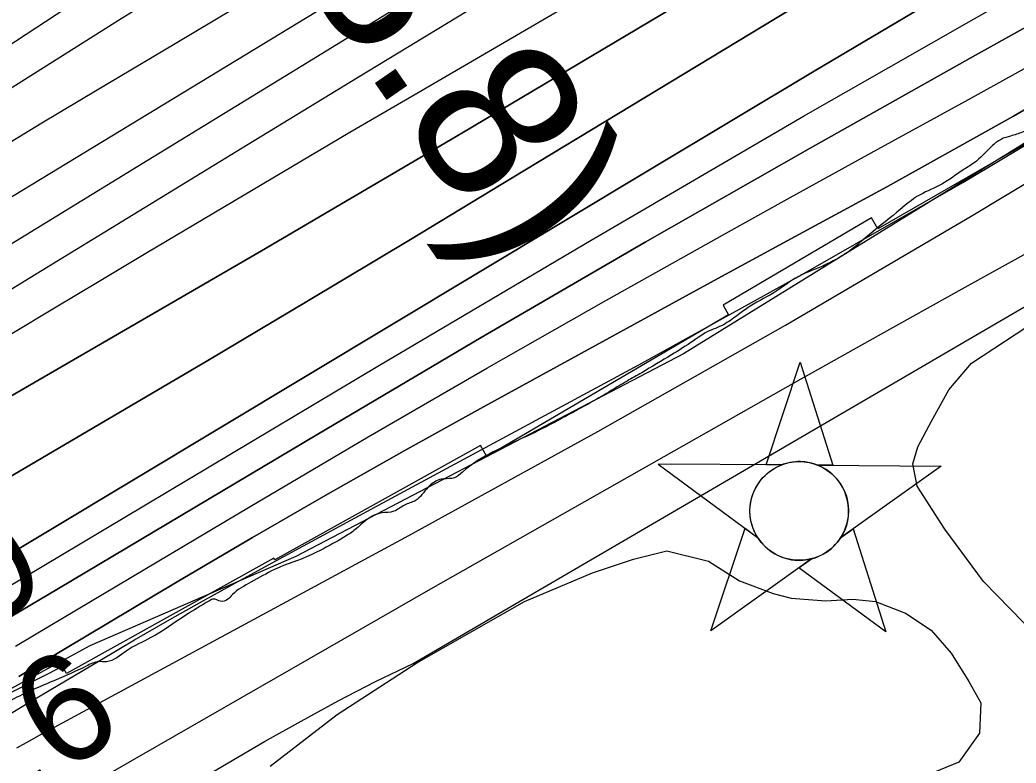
# Model space of a CAD drawing. Extents: x 3445503 to 3483459, y 540493 to 566012.
# Drawn here: x 3478406 to 3479023, y 552635 to 553095 of the extents above; entities that cross this region are included whole.
import ezdxf

# ---------------------------------------------------------------- set-up
doc = ezdxf.new("R2010")
doc.units = 0
for name, color, linetype in [('V-CHAN-NAID', 7, 'Continuous'), ('V-RIVR-EDGE', 7, 'Continuous'), ('V-RIVR-RANG', 7, 'Continuous'), ('V-RRAP-FSHR', 7, 'Continuous'), ('V-RRAP-RVMT', 7, 'Continuous'), ('V-SITE-VEGE', 7, 'Continuous'), ('V-TOPO-DPTH', 7, 'Continuous'), ('V-TOPO-MAJR', 7, 'Continuous'), ('V-TOPO-MINR', 7, 'Continuous'), ('V-TOPO-WATR', 7, 'Continuous')]:
    doc.layers.add(name, color=color, linetype=linetype)

msp = doc.modelspace()

# ---------------------------------------------------------------- linework, layer by layer
at = {"layer": 'V-CHAN-NAID'}
for points in [[(3478877.72, 552819.94), (3478868.13, 552820.01), (3478889.25, 552883.49), (3478909.48, 552819.71), (3478899.89, 552819.78), (3478898.31, 552820.36), (3478896.22, 552820.98), (3478894.18, 552821.43), (3478892.14, 552821.74), (3478890.98, 552821.85), (3478889.44, 552821.93), (3478887.72, 552821.93), (3478886.35, 552821.86), (3478884.45, 552821.66), (3478883.08, 552821.44), (3478881.29, 552821.06), (3478879.77, 552820.64), (3478878.73, 552820.31)], [(3478877.72, 552819.94), (3478801.23, 552820.48), (3478862.79, 552775.08), (3478861.68, 552776.99), (3478860.87, 552778.62), (3478860.04, 552780.58), (3478859.35, 552782.64), (3478858.98, 552783.96), (3478858.62, 552785.59), (3478858.38, 552787.03), (3478858.19, 552788.63), (3478858.08, 552790.37), (3478858.07, 552791.95), (3478858.17, 552794.02), (3478858.36, 552795.64), (3478858.75, 552797.84), (3478859.23, 552799.77), (3478859.83, 552801.65), (3478860.49, 552803.33), (3478861.21, 552804.92), (3478862.03, 552806.45), (3478863.09, 552808.19), (3478864.12, 552809.66), (3478865.12, 552810.93), (3478866.12, 552812.08), (3478867.43, 552813.41), (3478868.48, 552814.38), (3478870.2, 552815.78), (3478871.41, 552816.65), (3478873.1, 552817.72), (3478874.83, 552818.66), (3478876.28, 552819.34)], [(3478899.89, 552819.78), (3478976.38, 552819.24), (3478914.18, 552774.71), (3478915.09, 552776.2), (3478916.07, 552778.05), (3478916.79, 552779.64), (3478917.52, 552781.59), (3478918.07, 552783.38), (3478918.47, 552785.02), (3478918.83, 552787.03), (3478919.01, 552788.6), (3478919.14, 552790.8), (3478919.11, 552792.87), (3478918.92, 552795.09), (3478918.65, 552796.84), (3478918.16, 552799.08), (3478917.52, 552801.22), (3478916.77, 552803.2), (3478916.12, 552804.64), (3478915.12, 552806.56), (3478914.06, 552808.28), (3478912.84, 552809.98), (3478911.58, 552811.52), (3478910.31, 552812.89), (3478908.68, 552814.42), (3478906.93, 552815.83), (3478905.25, 552817.01), (3478903.36, 552818.14), (3478901.89, 552818.9)], [(3478896.15, 552761.81), (3478833.95, 552717.29), (3478855.07, 552780.77), (3478862.79, 552775.08), (3478863.43, 552774.12), (3478864.81, 552772.26), (3478866.02, 552770.84), (3478867.49, 552769.34), (3478868.88, 552768.09), (3478870.33, 552766.93), (3478871.73, 552765.94), (3478873.41, 552764.91), (3478875.12, 552764), (3478876.92, 552763.19), (3478878.36, 552762.63), (3478879.99, 552762.1), (3478882.22, 552761.54), (3478883.75, 552761.25), (3478885.77, 552760.99), (3478887.31, 552760.89), (3478889.17, 552760.87), (3478890.86, 552760.95), (3478892.57, 552761.12), (3478894.47, 552761.43)], [(3478914.18, 552774.71), (3478921.98, 552780.3), (3478942.2, 552716.52), (3478888.35, 552756.23), (3478896.15, 552761.81), (3478897.82, 552762.29), (3478899.43, 552762.84), (3478901.59, 552763.76), (3478903.32, 552764.64), (3478905.19, 552765.76), (3478906.93, 552766.97), (3478908.48, 552768.21), (3478909.77, 552769.38), (3478911.15, 552770.8), (3478912.35, 552772.2), (3478913.47, 552773.68)]]:
    msp.add_lwpolyline(points, close=True, dxfattribs=at)
msp.add_circle((3478888.6, 552791.4), 30.54, dxfattribs=at)
at = {"layer": 'V-RIVR-EDGE'}
msp.add_spline([(3479768.78, 553521.55), (3479746.85, 553508.04), (3479737.45, 553501.46), (3479731.18, 553496.26), (3479729.08, 553493.14), (3479725.6, 553490.02), (3479718.29, 553485.52), (3479706.45, 553476.86), (3479686.25, 553464.74), (3479678.25, 553459.54), (3479670.23, 553450.53), (3479664.99, 553441.5), (3479660.81, 553438.73), (3479644.1, 553429.38), (3479636.44, 553424.54), (3479630.52, 553419.34), (3479624.25, 553415.88), (3479613.81, 553408.6), (3479606.84, 553403.06), (3479601.27, 553397.86), (3479591.17, 553391.62), (3479577.95, 553387.14), (3479560.89, 553376.75), (3479543.12, 553362.19), (3479535.8, 553352.48), (3479527.79, 553346.24), (3479508.98, 553333.42), (3479481.83, 553316.46), (3479463.37, 553303.99), (3479444.57, 553290.48), (3479413.57, 553266.92), (3479396.5, 553253.05), (3479388.14, 553245.77), (3479367.24, 553230.18), (3479334.51, 553209.06), (3479314.32, 553195.9), (3479313.62, 553194.51), (3479310.83, 553192.43), (3479300.74, 553188.28), (3479298.65, 553187.24), (3479295.17, 553183.08), (3479290.29, 553178.23), (3479282.98, 553173.38), (3479278.1, 553170.61), (3479275.32, 553170.27), (3479273.93, 553170.27), (3479272.54, 553172.01), (3479268.36, 553168.2), (3479263.48, 553163.69), (3479260.7, 553161.96), (3479256.87, 553159.54), (3479254.08, 553156.76), (3479250.6, 553156.08), (3479247.13, 553157.13), (3479245.39, 553157.13), (3479244, 553155.05), (3479240.85, 553149.5), (3479226.23, 553141.19), (3479210.22, 553131.15), (3479205.34, 553125.25), (3479200.46, 553121.44), (3479196.98, 553121.1), (3479190.73, 553124.24), (3479181.67, 553116.62), (3479172.62, 553108.99), (3479164.96, 553106.23), (3479157.31, 553102.77), (3479146.17, 553097.93), (3479136.77, 553091.35), (3479123.19, 553082), (3479107.87, 553071.61), (3479086.28, 553058.8), (3479076.54, 553055.35), (3479062.62, 553051.21), (3479060.53, 553049.82), (3479055.65, 553042.88), (3479050.43, 553038.72), (3479038.25, 553033.54), (3479032.32, 553029.04), (3479026.75, 553025.92), (3479019.45, 553023.51), (3479013.53, 553021.43), (3479007.61, 553016.93), (3478996.81, 553006.87), (3478989.85, 553002.37), (3478976.96, 552993.71), (3478963.39, 552987.14), (3478949.11, 552976.4), (3478929.6, 552960.46), (3478919.85, 552952.49), (3478912.89, 552947.98), (3478904.18, 552943.49), (3478895.83, 552940.03), (3478888.18, 552936.57), (3478872.86, 552926.53), (3478856.15, 552916.84), (3478849.18, 552911.64), (3478840.48, 552906.1), (3478830.38, 552901.61), (3478823.07, 552896.76), (3478809.49, 552888.1), (3478791.04, 552877.02), (3478781.99, 552871.83), (3478772.24, 552865.94), (3478747.18, 552851.75), (3478719.68, 552837.57), (3478679.99, 552815.42), (3478675.12, 552811.95), (3478668.51, 552811.27), (3478665.38, 552810.59), (3478658.76, 552806.08), (3478650.75, 552797.76), (3478644.14, 552795), (3478637.52, 552791.19), (3478629.87, 552790.16), (3478624.65, 552788.44), (3478615.95, 552781.86), (3478609.68, 552777), (3478596.45, 552769.39), (3478586.35, 552764.2), (3478563.73, 552755.22), (3478549.11, 552747.26), (3478537.62, 552739.64), (3478534.49, 552736.52), (3478530.31, 552735.48), (3478525.8, 552736.89), (3478523.36, 552735.85), (3478508.74, 552726.85), (3478487.15, 552713), (3478471.84, 552704.69), (3478459.65, 552698.12), (3478454.78, 552698.13), (3478447.13, 552695.37), (3478427.99, 552686.72), (3478402.58, 552675.31), (3478364.29, 552653.85), (3478354.55, 552649.01), (3478341.32, 552642.79), (3478325.31, 552634.48), (3478319.05, 552632.07), (3478313.48, 552631.04), (3478306.52, 552627.23), (3478298.51, 552622.73), (3478288.77, 552617.54), (3478282.15, 552615.12), (3478278.32, 552612.7), (3478266.49, 552608.56), (3478237.61, 552595.77), (3478219.16, 552586.42), (3478213.94, 552582.96), (3478209.76, 552580.19), (3478197.24, 552577.09), (3478186.45, 552571.56), (3478177.4, 552566.02), (3478168, 552560.83), (3478155.82, 552555.29), (3478148.85, 552550.45), (3478134.93, 552543.87), (3478115.79, 552536.27), (3478103.95, 552529.35), (3478095.6, 552523.46), (3478092.46, 552521.73), (3478088.98, 552519.65), (3478085.15, 552515.49), (3478080.28, 552513.77), (3478067.41, 552510.32), (3478053.13, 552498.88), (3478047.56, 552497.51), (3478043.04, 552496.82), (3478041.3, 552495.79), (3478039.21, 552493.7), (3478021.1, 552479.84), (3478004.03, 552467.72), (3477990.8, 552457.67), (3477982.09, 552452.83), (3477973.04, 552444.85), (3477967.38, 552440.81)], degree=3, dxfattribs=at)
at = {"layer": 'V-RRAP-FSHR'}
msp.add_lwpolyline([(3479130.97, 553082.4), (3478816.88, 552888.6), (3478576.85, 552763.2), (3478449.31, 552707.95), (3478289.82, 552621.36), (3478136.85, 552538.51), (3478008.2, 552474.97), (3477863.94, 552377.39), (3477688.91, 552251.16), (3477457.69, 552085.96), (3477224.47, 551942.41), (3476936.08, 551774.99), (3476793.75, 551715.65), (3476544.51, 551605.22), (3476233.51, 551453.81), (3476127.01, 551390.08), (3475971.28, 551277.25), (3475776.4, 551142.97), (3475474.37, 550957.36), (3475375.89, 550912.96), (3475167.4, 550795.54), (3475098.07, 550737.65), (3475020.52, 550657.76), (3474949.56, 550594.01)], dxfattribs=at)
at = {"layer": 'V-RRAP-RVMT'}
for p, q in [((3479087.31, 553052.51), (3478937.3, 552965.95)), ((3478933.38, 552972.79), (3478841.41, 552918.89)), ((3478937.3, 552965.95), (3478933.38, 552972.79)), ((3478841.41, 552918.89), (3478844.85, 552912.92)), ((3478844.85, 552912.92), (3478695.21, 552825.17)), ((3478691.26, 552831.93), (3478563.91, 552761.08)), ((3478695.21, 552825.17), (3478691.26, 552831.93)), ((3478563.29, 552762.21), (3478434.81, 552690.73)), ((3478563.91, 552761.08), (3478563.29, 552762.21)), ((3478432.35, 552695.18), (3478292.71, 552624.04)), ((3478434.81, 552690.73), (3478432.35, 552695.18))]:
    msp.add_line(p, q, dxfattribs=at)
at = {"layer": 'V-SITE-VEGE'}
for points in [[(3479035.68, 552713.96), (3479002.69, 552747.76), (3478978.72, 552780.06), (3478961.65, 552806.7), (3478959.03, 552820.65), (3478961.94, 552831.06), (3478970.48, 552846.96), (3478981.15, 552866.31), (3478995.26, 552882.84), (3479036.65, 552910.18)], [(3478561.05, 552633.5), (3478602.45, 552665.46), (3478651.76, 552697.34), (3478718.51, 552735.36), (3478760.56, 552753.09), (3478785.93, 552761.52), (3478806.69, 552766.82), (3478832.35, 552760.24), (3478851.69, 552748.18), (3478872.48, 552740.28), (3478883.57, 552737.36), (3478905.12, 552735.71), (3478921.84, 552736.9), (3478935.74, 552735.34), (3478954.44, 552728.16), (3478970.32, 552717.53), (3478982.67, 552703.47), (3478993.6, 552685.94), (3479001.09, 552672.63), (3479000.17, 552653.85), (3478987.43, 552635.91), (3478964.35, 552626.45)]]:
    msp.add_lwpolyline(points, dxfattribs=at)
at = {"layer": 'V-TOPO-DPTH'}
for points in [[(3478367.89, 552843.64), (3478555.68, 552952.5), (3478679.75, 553025.21), (3478803.35, 553098.7), (3478926.24, 553173.36), (3479048.67, 553248.79), (3479289.16, 553398.54), (3479321.28, 553418.74), (3479353.27, 553439.12), (3479385.09, 553459.78), (3479416.79, 553480.62), (3479440.29, 553496.23), (3479483.51, 553525.22), (3479526.54, 553554.49), (3479569.28, 553584.18), (3479611.83, 553614.14), (3480051.43, 553926.81)], [(3480051.43, 553926.81), (3479611.83, 553614.14), (3479569.28, 553584.18), (3479526.54, 553554.49), (3479483.51, 553525.22), (3479440.29, 553496.23), (3479416.79, 553480.62), (3479385.09, 553459.78), (3479353.27, 553439.12), (3479321.28, 553418.74), (3479289.16, 553398.54), (3479048.67, 553248.79), (3478926.24, 553173.36), (3478803.35, 553098.7), (3478679.75, 553025.21), (3478555.68, 552952.5), (3478367.89, 552843.64)], [(3478405.27, 552689.05), (3478419.4, 552697.48), (3478503.5, 552747.5), (3478550.13, 552774.91), (3478596.93, 552802), (3478644.01, 552828.61), (3478691.28, 552854.9), (3478738.7, 552880.92), (3478786.15, 552906.89), (3478833.63, 552932.78), (3478881.15, 552958.62), (3478943.2, 552992.31), (3479021.22, 553035.87), (3479098.53, 553080.62), (3479174.77, 553127.18), (3479250.29, 553174.94), (3479419.03, 553284.45), (3479436.25, 553295.84), (3479453.35, 553307.44), (3479470.23, 553319.33), (3479486.98, 553331.42), (3480128.84, 553803.29)], [(3480128.84, 553803.29), (3479486.98, 553331.42), (3479470.23, 553319.33), (3479453.35, 553307.44), (3479436.25, 553295.84), (3479419.03, 553284.45), (3479250.29, 553174.94), (3479174.77, 553127.18), (3479098.53, 553080.62), (3479021.22, 553035.87), (3478943.2, 552992.31), (3478881.15, 552958.62), (3478833.63, 552932.78), (3478786.15, 552906.89), (3478738.7, 552880.92), (3478691.28, 552854.9), (3478644.01, 552828.61), (3478596.93, 552802), (3478550.13, 552774.91), (3478503.5, 552747.5), (3478419.4, 552697.48), (3478405.27, 552689.05)], [(3478404.13, 552644.88), (3478411.91, 552649.16), (3478419.7, 552653.41), (3478427.51, 552657.64), (3478646.88, 552776.18), (3478763.82, 552840.62), (3478880.04, 552906.34), (3478995.15, 552973.95), (3479109.54, 553042.84), (3479425.9, 553236.91), (3479453.4, 553254.06), (3479480.72, 553271.48), (3479507.79, 553289.29), (3479534.68, 553307.38), (3479561.33, 553325.82), (3479587.82, 553344.49), (3479614.07, 553363.48), (3479640.17, 553382.69), (3480177.83, 553783.54)], [(3479862.52, 553723.46), (3479397.9, 553414.44), (3479389.26, 553408.76), (3479380.57, 553403.16), (3479371.82, 553397.66), (3479363.03, 553392.22), (3479310.74, 553360.33), (3479275.75, 553339.03), (3479240.73, 553317.78), (3479205.67, 553296.59), (3479170.59, 553275.45), (3479129.58, 553250.78), (3479073.99, 553217.31), (3479018.42, 553183.8), (3478962.88, 553150.23), (3478907.37, 553116.63), (3478710.91, 552997.54), (3478647.83, 552959.49), (3478584.64, 552921.62), (3478521.29, 552884.03), (3478457.82, 552846.62), (3478367.37, 552793.56)], [(3479862.52, 553723.46), (3479397.9, 553414.44), (3479389.26, 553408.76), (3479380.57, 553403.16), (3479371.82, 553397.66), (3479363.03, 553392.22), (3479310.74, 553360.33), (3479275.75, 553339.03), (3479240.73, 553317.78), (3479205.67, 553296.59), (3479170.59, 553275.45), (3479129.58, 553250.78), (3479073.99, 553217.31), (3479018.42, 553183.8), (3478962.88, 553150.23), (3478907.37, 553116.63), (3478710.91, 552997.54), (3478647.83, 552959.49), (3478584.64, 552921.62), (3478521.29, 552884.03), (3478457.82, 552846.62), (3478367.37, 552793.56)], [(3479734.3, 553587.47), (3479681.32, 553548.77), (3479627.94, 553510.65), (3479573.94, 553473.4), (3479519.55, 553436.72), (3479467.97, 553402.54), (3479438.9, 553383.64), (3479409.62, 553365.07), (3479380.02, 553347.02), (3479350.22, 553329.3), (3479204.85, 553244.56), (3479102.32, 553184.53), (3478999.95, 553124.24), (3478897.81, 553063.56), (3478795.82, 553002.61), (3478369.62, 552746.78)], [(3478369.62, 552746.78), (3478795.82, 553002.61), (3478897.81, 553063.56), (3478999.95, 553124.24), (3479102.32, 553184.53), (3479204.85, 553244.56), (3479350.22, 553329.3), (3479380.02, 553347.02), (3479409.62, 553365.07), (3479438.9, 553383.64), (3479467.97, 553402.54), (3479519.55, 553436.72), (3479573.94, 553473.4), (3479627.94, 553510.65), (3479681.32, 553548.77), (3479734.3, 553587.47)], [(3478401.12, 552726.22), (3478429.89, 552743.38), (3478590.46, 552839.04), (3478691.66, 552898.73), (3478793.2, 552957.81), (3478895.26, 553015.99), (3478997.67, 553073.57), (3479146.19, 553156.22), (3479174.61, 553172.01), (3479203.04, 553187.78), (3479231.5, 553203.51), (3479259.96, 553219.21), (3479288.26, 553235.21), (3479316.31, 553251.61), (3479343.99, 553268.62), (3479371.42, 553286.04), (3479425.44, 553321.17), (3479431.24, 553325.01), (3479436.99, 553328.92), (3479442.68, 553332.92), (3479448.33, 553336.98), (3479579.15, 553432.74), (3479650.04, 553484.91), (3479720.75, 553537.32)], [(3479720.75, 553537.32), (3479650.04, 553484.91), (3479579.15, 553432.74), (3479448.33, 553336.98), (3479442.68, 553332.92), (3479436.99, 553328.92), (3479431.24, 553325.01), (3479425.44, 553321.17), (3479371.42, 553286.04), (3479343.99, 553268.62), (3479316.31, 553251.61), (3479288.26, 553235.21), (3479259.96, 553219.21), (3479231.5, 553203.51), (3479203.04, 553187.78), (3479174.61, 553172.01), (3479146.19, 553156.22), (3478997.67, 553073.57), (3478895.26, 553015.99), (3478793.2, 552957.81), (3478691.66, 552898.73), (3478590.46, 552839.04), (3478429.89, 552743.38), (3478401.12, 552726.22)]]:
    msp.add_lwpolyline(points, dxfattribs=at)
at = {"layer": 'V-TOPO-MAJR'}
for points in [[(3478399.98, 552900.57), (3478427.52, 552917.19), (3478455.1, 552933.74), (3478483.94, 552950.96), (3478526.02, 552976), (3478568.15, 553000.95), (3478610.34, 553025.79), (3478652.59, 553050.54), (3478831.71, 553155.12), (3478916.21, 553205.24), (3479000.24, 553256.15), (3479083.56, 553308.21), (3479166.39, 553361.05), (3479298.48, 553446.6), (3479314.83, 553457.36), (3479331.08, 553468.28), (3479347.16, 553479.44), (3479363.13, 553490.76), (3479910.32, 553884.7)], [(3478385.81, 553044.1), (3478468.74, 553096.2), (3478552.12, 553147.58), (3478636.16, 553197.86), (3478720.64, 553247.42), (3478880.41, 553339.74), (3478921.73, 553363.64), (3478963.04, 553387.56), (3479004.33, 553411.51), (3479045.61, 553435.48), (3479062.13, 553445.09), (3479094.97, 553464.54), (3479127.59, 553484.35), (3479159.88, 553504.69), (3479191.96, 553525.38), (3479243.84, 553559.46), (3479249.77, 553563.43), (3479255.65, 553567.47), (3479261.47, 553571.61), (3479267.23, 553575.82), (3479376.33, 553656.96), (3479436.46, 553701.98), (3479496.41, 553747.25), (3479556.08, 553792.88)]]:
    msp.add_lwpolyline(points, dxfattribs=at)
at = {"layer": 'V-TOPO-MINR'}
for points in [[(3478241.31, 552976.14), (3478527.95, 553164.19), (3478642.98, 553239.64), (3478758.03, 553315.06), (3478873.09, 553390.45), (3478988.17, 553465.82), (3479174.48, 553587.81), (3479196.18, 553602.49), (3479217.57, 553617.61), (3479238.49, 553633.36), (3479259.09, 553649.55), (3479584.58, 553913.33), (3479627.93, 553951.86), (3479668.68, 553992.75), (3479705.56, 554037.18)], [(3478318.27, 552906.46), (3478479.08, 553004.76), (3478586.58, 553070.66), (3478693.98, 553136.72), (3478801.22, 553203.04), (3478908.35, 553269.53), (3479231.13, 553470.38), (3479264.36, 553491.36), (3479297.42, 553512.62), (3479330.2, 553534.3), (3479362.79, 553556.27), (3479395.13, 553578.62), (3479427.29, 553601.21), (3479459.21, 553624.15), (3479490.95, 553647.33), (3479991.35, 554016.85)], [(3478388.63, 553012.97), (3478419.69, 553031.64), (3478453.87, 553052.07), (3478502.07, 553080.87), (3478550.28, 553109.66), (3478598.5, 553138.43), (3478646.73, 553167.18), (3478839.36, 553281.99), (3478911.51, 553325.63), (3478983.28, 553369.9), (3479054.46, 553415.11), (3479125.24, 553460.95), (3479239.85, 553536.23), (3479252.97, 553544.99), (3479266, 553553.88), (3479278.88, 553562.97), (3479291.68, 553572.19), (3479853.51, 553983.58)], [(3478367.89, 552843.64), (3478555.68, 552952.5), (3478679.75, 553025.21), (3478803.35, 553098.7), (3478926.24, 553173.36), (3479048.67, 553248.79), (3479289.16, 553398.54), (3479321.28, 553418.74), (3479353.27, 553439.12), (3479385.09, 553459.78), (3479416.79, 553480.62), (3479440.29, 553496.23), (3479483.51, 553525.22), (3479526.54, 553554.49), (3479569.28, 553584.18), (3479611.83, 553614.14), (3480051.43, 553926.81)], [(3478259.25, 552900.08), (3478616.43, 553117.07), (3478727.89, 553185.39), (3478838.98, 553254.3), (3478949.53, 553324.08), (3479059.71, 553394.44), (3479234.52, 553507.06), (3479256.92, 553521.71), (3479279.18, 553536.57), (3479301.23, 553551.74), (3479323.13, 553567.11), (3479592.17, 553758.77), (3479663.16, 553809.64), (3479733.94, 553860.79)], [(3478397.35, 552743.62), (3478431.64, 552764.09), (3478628.78, 552881.64), (3478759.83, 552959.06), (3478891.31, 553035.77), (3479023.4, 553111.4), (3479155.92, 553186.31), (3479419.74, 553334.03), (3479421.57, 553335.05), (3479424.3, 553336.58), (3479426.96, 553338.21), (3479428.94, 553339.5), (3479429.29, 553339.75), (3479433.62, 553342.91), (3479435.96, 553344.62), (3479438.3, 553346.34), (3479440.62, 553348.06), (3479442.94, 553349.8), (3480115.08, 553854.21)], [(3478404.13, 552644.88), (3478411.91, 552649.16), (3478419.7, 552653.41), (3478427.51, 552657.64), (3478646.88, 552776.18), (3478763.82, 552840.62), (3478880.04, 552906.34), (3478995.15, 552973.95), (3479109.54, 553042.84), (3479425.9, 553236.91), (3479453.4, 553254.06), (3479480.72, 553271.48), (3479507.79, 553289.29), (3479534.68, 553307.38), (3479561.33, 553325.82), (3479587.82, 553344.49), (3479614.07, 553363.48), (3479640.17, 553382.69), (3480177.83, 553783.54)], [(3478367.37, 552793.56), (3478457.82, 552846.62), (3478521.29, 552884.03), (3478584.64, 552921.62), (3478647.83, 552959.49), (3478710.91, 552997.54), (3478907.37, 553116.63), (3478962.88, 553150.23), (3479018.42, 553183.8), (3479073.99, 553217.31), (3479129.58, 553250.78), (3479170.59, 553275.45), (3479205.67, 553296.59), (3479240.73, 553317.78), (3479275.75, 553339.03), (3479310.74, 553360.33), (3479363.03, 553392.22), (3479371.82, 553397.66), (3479380.57, 553403.16), (3479389.26, 553408.76), (3479397.9, 553414.44), (3479862.52, 553723.46)], [(3478403.19, 552707.69), (3478424.66, 552720.49), (3478548.61, 552794.27), (3478621.71, 552837.31), (3478695.08, 552879.89), (3478768.85, 552921.77), (3478842.9, 552963.17), (3478883.05, 552985.38), (3478937.24, 553015.3), (3478991.45, 553045.16), (3479045.71, 553074.95), (3479099.99, 553104.69), (3479153.94, 553135), (3479207.4, 553166.12), (3479260.13, 553198.45), (3479312.38, 553231.59), (3479422.29, 553303.09), (3479433.71, 553310.65), (3479445.04, 553318.35), (3479456.24, 553326.24), (3479467.34, 553334.25), (3479876.02, 553634.62)], [(3478369.62, 552746.78), (3478795.82, 553002.61), (3478897.81, 553063.56), (3478999.95, 553124.24), (3479102.32, 553184.53), (3479204.85, 553244.56), (3479350.22, 553329.3), (3479380.02, 553347.02), (3479409.62, 553365.07), (3479438.9, 553383.64), (3479467.97, 553402.54), (3479519.55, 553436.72), (3479573.94, 553473.4), (3479627.94, 553510.65), (3479681.32, 553548.77), (3479734.3, 553587.47)], [(3478401.12, 552726.22), (3478429.89, 552743.38), (3478590.46, 552839.04), (3478691.66, 552898.73), (3478793.2, 552957.81), (3478895.26, 553015.99), (3478997.67, 553073.57), (3479146.19, 553156.22), (3479174.61, 553172.01), (3479203.04, 553187.78), (3479231.5, 553203.51), (3479259.96, 553219.21), (3479288.26, 553235.21), (3479316.31, 553251.61), (3479343.99, 553268.62), (3479371.42, 553286.04), (3479425.44, 553321.17), (3479431.24, 553325.01), (3479436.99, 553328.92), (3479442.68, 553332.92), (3479448.33, 553336.98), (3479579.15, 553432.74), (3479650.04, 553484.91), (3479720.75, 553537.32)], [(3478400.6, 552666.29), (3478407.35, 552670.33), (3478414.1, 552674.36), (3478455.46, 552698.93), (3478477.07, 552711.62), (3478498.78, 552724.15), (3478520.62, 552736.44), (3478542.55, 552748.58), (3478564.56, 552760.57), (3478586.58, 552772.55), (3478608.62, 552784.48), (3478630.68, 552796.39), (3478789.28, 552881.86), (3478890.02, 552937.55), (3478989.95, 552994.64), (3479088.64, 553053.83), (3479186.51, 553114.43), (3479414.09, 553258.71), (3479439.69, 553275.23), (3479465.09, 553292.02), (3479490.23, 553309.22), (3479515.18, 553326.7), (3479670.54, 553437.41), (3479760.01, 553501.69)], [(3477792.73, 552185.37), (3478434.93, 552576.34), (3478443.88, 552581.76), (3478452.86, 552587.16), (3478461.85, 552592.52), (3478470.87, 552597.85), (3478535.03, 552635.61), (3478557.56, 552648.62), (3478580.23, 552661.39), (3478603.1, 552673.79), (3478626.11, 552685.94), (3478649.58, 552696.93), (3479476.18, 553179.44), (3479500.61, 553196.26), (3479525, 553213.14), (3479549.33, 553230.11), (3479573.61, 553247.14), (3479861.19, 553449.49)], [(3478458.17, 552627.01), (3478481.08, 552640.23), (3478585.4, 552700.12), (3478660.55, 552743.13), (3478735.77, 552786.02), (3478811.1, 552828.72), (3478886.5, 552871.29), (3478937.7, 552900.11), (3478989.44, 552928.99), (3479041.32, 552957.62), (3479093.4, 552985.88), (3479145.62, 553013.89), (3479197.4, 553042.59), (3479248.48, 553072.45), (3479298.49, 553104.07), (3479347.8, 553136.85), (3479484.57, 553231.25), (3479493.28, 553237.33), (3479501.94, 553243.47), (3479510.54, 553249.71), (3479519.09, 553256.01), (3479680.66, 553376.34), (3479769.87, 553442.96)], [(3478310.88, 552873.54), (3478412.31, 552935.83), (3478479.85, 552977.21), (3478547.44, 553018.5), (3478615.11, 553059.65), (3478682.84, 553100.72), (3478917.18, 553242.48), (3478963.2, 553270.25), (3479009.26, 553297.96), (3479055.37, 553325.57)]]:
    msp.add_lwpolyline(points, dxfattribs=at)
at = {"layer": 'V-TOPO-WATR'}
msp.add_lwpolyline([(3478405.27, 552689.05), (3478419.4, 552697.48), (3478503.5, 552747.5), (3478550.13, 552774.91), (3478596.93, 552802), (3478644.01, 552828.61), (3478691.28, 552854.9), (3478738.7, 552880.92), (3478786.15, 552906.89), (3478833.63, 552932.78), (3478881.15, 552958.62), (3478943.2, 552992.31), (3479021.22, 553035.87), (3479098.53, 553080.62), (3479174.77, 553127.18), (3479250.29, 553174.94), (3479419.03, 553284.45), (3479436.25, 553295.84), (3479453.35, 553307.44), (3479470.23, 553319.33), (3479486.98, 553331.42), (3480128.84, 553803.29)], dxfattribs=at)

# ---------------------------------------------------------------- texts
at = {"layer": 'V-CHAN-NAID'}
msp.add_text('CRESCENT "147" (148.8)', height=100, rotation=304.57419, dxfattribs=at).set_placement((3477826.96, 554215.44))
at = {"layer": 'V-RIVR-RANG'}
for s, rotation, p in [('-19', 33.58572, (3478319.05, 552673.12)), ('10.6', 33.29833, (3478326.89, 552559.01))]:
    msp.add_text(s, height=67, rotation=rotation, dxfattribs=at).set_placement(p)

doc.saveas('drawing.dxf')
